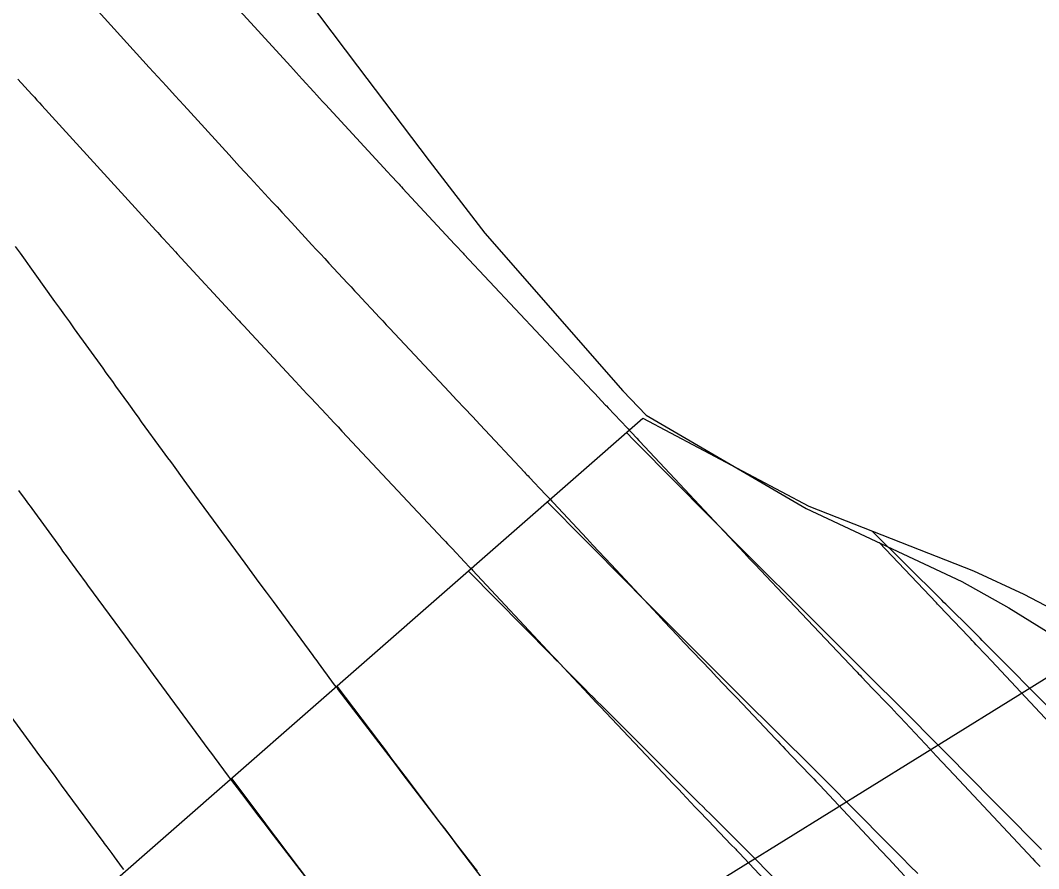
# Model space of a CAD drawing. Extents: x 954385 to 988206, y 1868364 to 1924553.
# Drawn here: x 955408.3 to 955437.35, y 1923401.35 to 1923425.56 of the extents above; entities that cross this region are included whole.
import ezdxf

# ---------------------------------------------------------------- set-up
doc = ezdxf.new("R2010")
doc.units = 0
for name, color, linetype in [('1', 7, 'Continuous'), ('Default', 7, 'Continuous'), ('Ex_Major Contours', 7, 'Continuous'), ('Ex_Minor Contours', 7, 'Continuous'), ('Perimeter', 7, 'Continuous'), ('Slopes', 7, 'Continuous')]:
    doc.layers.add(name, color=color, linetype=linetype)

msp = doc.modelspace()

# ---------------------------------------------------------------- linework, layer by layer
at = {"layer": '1'}
for points in [[(955365.706, 1923336.689), (955361.259, 1923341.287), (955360.132, 1923342.45), (955356.674, 1923346.068), (955352.874, 1923350.126), (955426.056, 1923414.21), (955430.795, 1923411.699), (955435.492, 1923409.848), (955436.928, 1923409.181), (955442.352, 1923406.341), (955442.526, 1923406.226), (955444.325, 1923405.052), (955447.683, 1923402.905), (955453.109, 1923400.305), (955453.505, 1923400.232), (955460.769, 1923398.966)], [(955425.587, 1923413.8), (955425.802, 1923413.582), (955425.894, 1923413.489), (955428.963, 1923410.388), (955429.045, 1923410.306), (955429.127, 1923410.223), (955429.21, 1923410.141), (955429.292, 1923410.058), (955429.622, 1923409.729), (955429.704, 1923409.647), (955429.787, 1923409.564), (955429.869, 1923409.482), (955429.952, 1923409.4), (955432.25, 1923407.11), (955432.293, 1923407.067), (955432.335, 1923407.025), (955432.378, 1923406.982), (955432.421, 1923406.94), (955432.591, 1923406.771), (955432.677, 1923406.686), (955432.762, 1923406.601), (955433.201, 1923406.167), (955433.288, 1923406.08), (955433.376, 1923405.993), (955433.462, 1923405.906), (955433.549, 1923405.819), (955434.44, 1923404.919), (955434.618, 1923404.74), (955434.795, 1923404.561), (955434.972, 1923404.382), (955435.15, 1923404.203), (955437.434, 1923401.901)], [(955423.33, 1923411.823), (955424.402, 1923410.739), (955424.581, 1923410.558), (955424.759, 1923410.378), (955424.938, 1923410.197), (955425.117, 1923410.016), (955426.496, 1923408.623), (955426.689, 1923408.428), (955426.882, 1923408.235), (955427.075, 1923408.041), (955427.268, 1923407.848), (955428.042, 1923407.075), (955428.236, 1923406.882), (955428.43, 1923406.688), (955428.623, 1923406.495), (955428.817, 1923406.302), (955429.953, 1923405.17), (955430.026, 1923405.097), (955430.099, 1923405.025), (955430.172, 1923404.952), (955430.245, 1923404.88), (955430.568, 1923404.56), (955430.625, 1923404.503), (955430.683, 1923404.446), (955430.74, 1923404.389), (955430.798, 1923404.332), (955431.028, 1923404.104), (955431.085, 1923404.047), (955431.143, 1923403.99), (955431.2, 1923403.933), (955431.257, 1923403.875), (955433.011, 1923402.105), (955433.232, 1923401.881), (955433.454, 1923401.657), (955433.676, 1923401.433), (955433.898, 1923401.21)], [(955439.661, 1923403.911), (955436.268, 1923407.332), (955436.202, 1923407.399), (955436.136, 1923407.465), (955436.07, 1923407.532), (955436.004, 1923407.598), (955435.741, 1923407.864), (955435.675, 1923407.931), (955435.609, 1923407.997), (955435.542, 1923408.063), (955435.476, 1923408.129), (955434.696, 1923408.901), (955434.646, 1923408.95), (955434.584, 1923409.012), (955434.546, 1923409.049), (955432.602, 1923410.987)], [(955421.073, 1923409.847), (955423.449, 1923407.444), (955423.567, 1923407.324), (955423.686, 1923407.204), (955423.805, 1923407.084), (955423.923, 1923406.964), (955424.398, 1923406.485), (955424.516, 1923406.365), (955424.635, 1923406.246), (955424.754, 1923406.126), (955424.874, 1923406.007), (955426.875, 1923404.01), (955426.974, 1923403.911), (955427.072, 1923403.813), (955427.171, 1923403.714), (955427.27, 1923403.616), (955427.665, 1923403.222), (955427.764, 1923403.123), (955427.863, 1923403.025), (955427.962, 1923402.927), (955428.061, 1923402.828), (955428.633, 1923402.261), (955428.716, 1923402.179), (955428.855, 1923402.042), (955428.882, 1923402.014), (955428.91, 1923401.987), (955428.937, 1923401.959), (955428.965, 1923401.931), (955431.889, 1923398.979)], [(955417.326, 1923406.565), (955418.511, 1923404.992), (955418.699, 1923404.742), (955418.888, 1923404.491), (955419.076, 1923404.241), (955419.264, 1923403.991), (955420.017, 1923402.99), (955420.206, 1923402.74), (955420.394, 1923402.49), (955420.583, 1923402.24), (955420.772, 1923401.991), (955421.697, 1923400.771)], [(955414.317, 1923403.93), (955414.583, 1923403.577), (955414.697, 1923403.425), (955415.291, 1923402.636), (955415.579, 1923402.255), (955417.281, 1923399.995)]]:
    msp.add_lwpolyline(points, dxfattribs=at)
at = {"layer": 'Default'}
msp.add_arc((956111.568, 1924014.493), 954.93, 205.346268, 226.414195, dxfattribs=at)
at = {"layer": 'Ex_Major Contours'}
msp.add_lwpolyline([(955439.462, 1923403.587), (955436.001, 1923407.279), (955435.838, 1923407.453), (955435.565, 1923407.744), (955435.511, 1923407.802), (955435.456, 1923407.86), (955435.401, 1923407.918), (955435.346, 1923407.975), (955434.507, 1923408.854), (955434.458, 1923408.905), (955434.43, 1923408.935), (955432.797, 1923410.657)], dxfattribs=at)
at = {"layer": 'Ex_Minor Contours'}
for points in [[(955412.801, 1923427.759), (955416.001, 1923424.252), (955416.084, 1923424.16), (955416.167, 1923424.069), (955416.251, 1923423.977), (955416.334, 1923423.886), (955416.667, 1923423.52), (955416.751, 1923423.429), (955416.834, 1923423.338), (955416.918, 1923423.246), (955417.002, 1923423.156), (955418.769, 1923421.242), (955418.879, 1923421.123), (955419.062, 1923420.925), (955419.099, 1923420.885), (955419.135, 1923420.845), (955419.172, 1923420.806), (955419.209, 1923420.766), (955420.685, 1923419.177), (955420.773, 1923419.082), (955420.862, 1923418.987), (955420.884, 1923418.963), (955420.906, 1923418.94), (955420.928, 1923418.916), (955420.95, 1923418.892), (955424.613, 1923414.986), (955424.692, 1923414.903), (955424.77, 1923414.819), (955424.992, 1923414.581), (955425.017, 1923414.556), (955425.065, 1923414.504), (955425.605, 1923413.934), (955425.636, 1923413.902), (955425.667, 1923413.869), (955425.698, 1923413.836), (955425.728, 1923413.803), (955425.882, 1923413.639), (955425.943, 1923413.573), (955425.974, 1923413.54), (955428.943, 1923410.365), (955429.021, 1923410.281), (955429.1, 1923410.198), (955429.178, 1923410.115), (955429.257, 1923410.032), (955429.572, 1923409.699), (955429.73, 1923409.533), (955429.887, 1923409.367), (955432.133, 1923406.999), (955432.173, 1923406.957), (955432.212, 1923406.915), (955432.252, 1923406.873), (955432.292, 1923406.831), (955432.612, 1923406.497), (955433.05, 1923406.038), (955433.137, 1923405.947), (955433.223, 1923405.856), (955433.309, 1923405.765), (955433.394, 1923405.674), (955434.251, 1923404.759), (955434.423, 1923404.577), (955434.594, 1923404.394), (955434.765, 1923404.211), (955434.937, 1923404.028), (955437.17, 1923401.646), (955437.243, 1923401.568), (955437.315, 1923401.49), (955437.388, 1923401.412)], [(955410.514, 1923425.82), (955411.975, 1923424.218), (955412.222, 1923423.948), (955412.468, 1923423.678), (955412.714, 1923423.407), (955412.96, 1923423.137), (955414.25, 1923421.722), (955414.4, 1923421.558), (955414.55, 1923421.394), (955414.7, 1923421.23), (955414.851, 1923421.066), (955415.481, 1923420.384), (955415.618, 1923420.235), (955415.756, 1923420.086), (955415.894, 1923419.937), (955416.032, 1923419.788), (955416.615, 1923419.155), (955416.737, 1923419.024), (955416.858, 1923418.893), (955416.979, 1923418.762), (955417.101, 1923418.631), (955417.63, 1923418.062), (955417.73, 1923417.954), (955417.831, 1923417.845), (955417.931, 1923417.737), (955418.031, 1923417.629), (955418.433, 1923417.197), (955418.534, 1923417.088), (955418.634, 1923416.981), (955418.735, 1923416.873), (955418.836, 1923416.765), (955420.526, 1923414.963), (955420.748, 1923414.726), (955420.97, 1923414.489), (955421.192, 1923414.253), (955421.414, 1923414.016), (955422.677, 1923412.668), (955422.711, 1923412.631), (955422.745, 1923412.595), (955422.78, 1923412.558), (955422.814, 1923412.522), (955422.986, 1923412.34), (955423.09, 1923412.231), (955423.313, 1923411.996), (955423.361, 1923411.944), (955423.41, 1923411.893), (955423.458, 1923411.841), (955423.506, 1923411.789), (955424.455, 1923410.774), (955424.629, 1923410.587), (955424.804, 1923410.4), (955424.978, 1923410.214), (955425.152, 1923410.028), (955426.479, 1923408.608), (955426.666, 1923408.409), (955426.854, 1923408.209), (955427.041, 1923408.01), (955427.229, 1923407.811), (955427.982, 1923407.017), (955428.17, 1923406.819), (955428.359, 1923406.62), (955428.547, 1923406.421), (955428.735, 1923406.223), (955429.836, 1923405.062), (955429.906, 1923404.988), (955429.976, 1923404.915), (955430.046, 1923404.841), (955430.116, 1923404.767), (955430.538, 1923404.326), (955430.877, 1923403.971), (955430.933, 1923403.912), (955430.99, 1923403.853), (955431.046, 1923403.793), (955431.102, 1923403.734), (955432.846, 1923401.872), (955433.071, 1923401.632), (955433.296, 1923401.392), (955433.521, 1923401.152)], [(955408.226, 1923423.881), (955408.626, 1923423.442), (955408.697, 1923423.364), (955408.768, 1923423.286), (955408.839, 1923423.209), (955408.91, 1923423.131), (955412.164, 1923419.559), (955412.214, 1923419.504), (955412.265, 1923419.449), (955412.315, 1923419.394), (955412.366, 1923419.339), (955412.62, 1923419.064), (955412.721, 1923418.954), (955412.772, 1923418.899), (955414.493, 1923417.035), (955414.536, 1923416.988), (955414.58, 1923416.94), (955414.624, 1923416.893), (955414.668, 1923416.846), (955414.888, 1923416.609), (955415.02, 1923416.467), (955416.142, 1923415.258), (955416.252, 1923415.14), (955416.362, 1923415.021), (955416.473, 1923414.903), (955416.584, 1923414.785), (955417.027, 1923414.313), (955417.137, 1923414.194), (955417.248, 1923414.076), (955417.359, 1923413.958), (955417.469, 1923413.84), (955420.361, 1923410.754), (955420.424, 1923410.687), (955420.486, 1923410.621), (955420.549, 1923410.554), (955420.612, 1923410.488), (955420.968, 1923410.112), (955421.112, 1923409.96), (955421.132, 1923409.938), (955421.153, 1923409.917), (955421.173, 1923409.895), (955421.194, 1923409.873), (955423.467, 1923407.439), (955423.581, 1923407.317), (955423.695, 1923407.195), (955423.809, 1923407.073), (955423.923, 1923406.951), (955424.379, 1923406.463), (955424.493, 1923406.341), (955424.607, 1923406.22), (955424.722, 1923406.098), (955424.836, 1923405.977), (955426.8, 1923403.906), (955426.894, 1923403.806), (955426.988, 1923403.707), (955427.082, 1923403.608), (955427.176, 1923403.509), (955427.551, 1923403.112), (955427.646, 1923403.013), (955427.74, 1923402.914), (955427.834, 1923402.815), (955427.928, 1923402.717), (955428.57, 1923402.044), (955428.704, 1923401.905), (955428.73, 1923401.877), (955428.757, 1923401.849), (955428.783, 1923401.821), (955428.809, 1923401.793), (955431.778, 1923398.625)], [(955421.335, 1923401.286), (955420.714, 1923402.094), (955420.559, 1923402.296), (955420.403, 1923402.498), (955420.248, 1923402.7), (955420.093, 1923402.902), (955419.193, 1923404.077), (955419.004, 1923404.324), (955418.815, 1923404.57), (955418.626, 1923404.817), (955418.437, 1923405.064), (955417.375, 1923406.452), (955417.339, 1923406.499), (955417.304, 1923406.546), (955417.268, 1923406.593), (955417.233, 1923406.641), (955417.057, 1923406.878), (955416.952, 1923407.021), (955416.797, 1923407.23), (955416.76, 1923407.281), (955416.722, 1923407.332), (955416.685, 1923407.383), (955416.648, 1923407.433), (955415.515, 1923408.973), (955415.314, 1923409.247), (955415.112, 1923409.521), (955414.911, 1923409.794), (955414.71, 1923410.068), (955413.278, 1923412.017), (955413.201, 1923412.123), (955413.123, 1923412.228), (955413.046, 1923412.334), (955412.969, 1923412.44), (955412.661, 1923412.863), (955412.584, 1923412.969), (955412.507, 1923413.075), (955412.43, 1923413.18), (955412.353, 1923413.286), (955411.756, 1923414.108), (955411.664, 1923414.234), (955411.572, 1923414.361), (955411.481, 1923414.488), (955411.389, 1923414.615), (955411.022, 1923415.123), (955410.93, 1923415.251), (955410.839, 1923415.378), (955410.747, 1923415.505), (955410.655, 1923415.632), (955409.844, 1923416.757), (955409.703, 1923416.953), (955409.562, 1923417.149), (955409.421, 1923417.345), (955409.28, 1923417.541), (955408.719, 1923418.326), (955408.578, 1923418.522), (955408.438, 1923418.718), (955408.297, 1923418.915), (955408.157, 1923419.111)], [(955417.293, 1923399.995), (955415.425, 1923402.436), (955415.25, 1923402.665), (955415.075, 1923402.893), (955414.614, 1923403.496), (955414.55, 1923403.579), (955414.487, 1923403.662), (955414.359, 1923403.829), (955414.327, 1923403.87), (955414.295, 1923403.912), (955414.264, 1923403.954), (955414.233, 1923403.996), (955413.835, 1923404.534), (955413.785, 1923404.601), (955413.724, 1923404.684), (955413.687, 1923404.734), (955412.094, 1923406.898), (955411.894, 1923407.17), (955411.694, 1923407.442), (955411.495, 1923407.714), (955411.295, 1923407.986), (955410.225, 1923409.439), (955410.16, 1923409.528), (955410.095, 1923409.617), (955410.03, 1923409.705), (955409.965, 1923409.794), (955409.705, 1923410.15), (955409.64, 1923410.239), (955409.575, 1923410.328), (955409.51, 1923410.417), (955409.446, 1923410.507), (955408.629, 1923411.629), (955408.582, 1923411.693), (955408.536, 1923411.757), (955408.489, 1923411.822), (955408.442, 1923411.886), (955408.256, 1923412.143)], [(955411.248, 1923401.328), (955411.211, 1923401.379), (955411.054, 1923401.59), (955410.983, 1923401.686), (955410.912, 1923401.781), (955410.771, 1923401.973), (955410.735, 1923402.021), (955410.7, 1923402.069), (955410.664, 1923402.117), (955410.629, 1923402.165), (955409.47, 1923403.738), (955409.265, 1923404.017), (955409.06, 1923404.295), (955408.855, 1923404.574), (955408.65, 1923404.852), (955407.227, 1923406.787)]]:
    msp.add_lwpolyline(points, dxfattribs=at)
at = {"layer": 'Perimeter'}
msp.add_lwpolyline([(955414.311, 1923429.039), (955417.91, 1923424.253), (955419.962, 1923421.554), (955421.544, 1923419.49), (955425.488, 1923414.991), (955426.15, 1923414.292), (955430.717, 1923411.63), (955435.16, 1923409.551), (955436.497, 1923408.794), (955441.764, 1923405.535), (955443.576, 1923404.368), (955446.956, 1923402.236), (955452.369, 1923399.615), (955452.767, 1923399.543), (955460.067, 1923398.302), (955464.024, 1923397.68)], dxfattribs=at)
at = {"layer": 'Slopes'}
msp.add_lwpolyline([(955457.131, 1923418.928), (955411.746, 1923390.771), (955414.58, 1923396.059), (955411.746, 1923390.771), (955417.743, 1923390.961)], dxfattribs=at)

doc.saveas('drawing.dxf')
